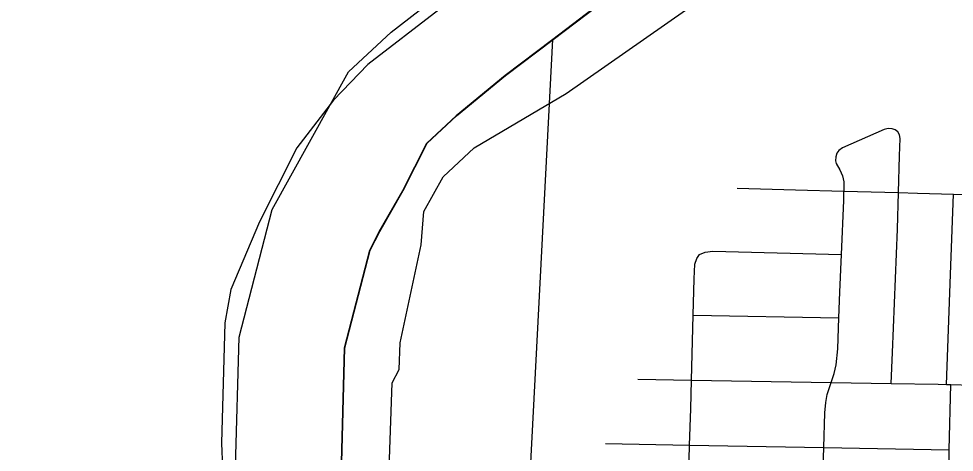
# Model space of a CAD drawing. Extents: x -132.8 to -73.3, y -60 to -26.
# Drawn here: x -126.327 to -125.444, y -48.973 to -48.564 of the extents above; entities that cross this region are included whole.
import ezdxf

# ---------------------------------------------------------------- set-up
doc = ezdxf.new("R2010")
doc.units = 0
for name, color, linetype in [('tdCoCityStreetMinor', 7, 'Continuous'), ('tdCoClipBndry', 7, 'Continuous'), ('tdCoCoBndry', 7, 'Continuous'), ('tdCoCorpBndry', 7, 'Continuous'), ('tdCoHydroRiver', 7, 'Continuous'), ('tdCoSectLine', 7, 'Continuous'), ('tdCoStBndry', 7, 'Continuous'), ('tdCoTwpBndryShd', 7, 'Continuous')]:
    doc.layers.add(name, color=color, linetype=linetype)

msp = doc.modelspace()

# ---------------------------------------------------------------- linework, layer by layer
at = {"layer": 'tdCoCityStreetMinor'}
for p, q in [((-125.54836, -48.7267), (-125.49658, -48.72812)), ((-125.44476, -48.72957), (-125.4203, -48.73026)), ((-125.69192, -48.90528), (-125.69032, -48.84402)), ((-125.69032, -48.84402), (-125.55296, -48.84651)), ((-125.74244, -48.90444), (-125.69192, -48.90528)), ((-125.69192, -48.90528), (-125.56023, -48.90746)), ((-125.56023, -48.90746), (-125.50357, -48.90839)), ((-125.45134, -48.90932), (-125.44719, -48.90942)), ((-125.44884, -48.97106), (-125.44719, -48.90942)), ((-125.77302, -48.96511), (-125.69373, -48.96656)), ((-125.69572, -49.02894), (-125.69373, -48.96656)), ((-125.69373, -48.96656), (-125.56723, -48.96888)), ((-125.56723, -48.96888), (-125.44884, -48.97106))]:
    msp.add_line(p, q, dxfattribs=at)
for points in [[(-125.49658, -48.72812), (-125.49559, -48.69335), (-125.4952, -48.67709), (-125.49561, -48.67377), (-125.49738, -48.67084), (-125.49996, -48.66894), (-125.50281, -48.66792), (-125.50628, -48.66772), (-125.51014, -48.66844), (-125.54957, -48.68601), (-125.55305, -48.68849), (-125.55471, -48.69098), (-125.55595, -48.69429), (-125.55612, -48.69802), (-125.55554, -48.70067), (-125.55206, -48.70666), (-125.54935, -48.71233), (-125.54836, -48.71801), (-125.54836, -48.7267)], [(-125.64898, -48.72393), (-125.5937, -48.72545), (-125.54836, -48.7267)], [(-125.55054, -48.78667), (-125.54836, -48.73552), (-125.54836, -48.7267)], [(-125.50357, -48.90839), (-125.50225, -48.87929), (-125.49756, -48.76264), (-125.49658, -48.72812)], [(-125.49658, -48.72812), (-125.47882, -48.72861), (-125.44476, -48.72957)], [(-125.45134, -48.90932), (-125.44775, -48.80555), (-125.44476, -48.72957)], [(-125.69032, -48.84402), (-125.68942, -48.80974), (-125.68868, -48.79569), (-125.68696, -48.79026), (-125.68425, -48.78656), (-125.67907, -48.78434), (-125.67191, -48.78336), (-125.55054, -48.78667)], [(-125.55296, -48.84651), (-125.55206, -48.82232), (-125.55054, -48.78667)], [(-125.56023, -48.90746), (-125.55749, -48.89902), (-125.55552, -48.89063), (-125.55404, -48.87559), (-125.55296, -48.84651)], [(-125.69373, -48.96656), (-125.69263, -48.93231), (-125.69192, -48.90528)], [(-125.56723, -48.96888), (-125.56612, -48.93601), (-125.56538, -48.92639), (-125.5639, -48.91874), (-125.56023, -48.90746)], [(-125.50357, -48.90839), (-125.45934, -48.90913), (-125.45134, -48.90932)], [(-125.44719, -48.90942), (-125.42738, -48.90989), (-125.41791, -48.91011), (-125.40875, -48.91024), (-125.4026, -48.91035)], [(-125.56927, -49.03127), (-125.56883, -49.0164), (-125.56723, -48.96888)], [(-125.45191, -49.0331), (-125.45096, -49.01961), (-125.44997, -49.01295), (-125.44899, -48.97652), (-125.44884, -48.97106)]]:
    msp.add_lwpolyline(points, dxfattribs=at)
at = {"layer": 'tdCoClipBndry'}
msp.add_lwpolyline([(-125.69902, -51.51841), (-125.65167, -51.36391), (-125.64446, -51.26132), (-125.63731, -50.96703), (-125.67194, -50.79365), (-125.74076, -50.527), (-126.00384, -49.7931), (-126.10297, -49.42355), (-126.13565, -49.20063), (-126.13304, -49.07672), (-126.12221, -48.98728), (-126.11874, -48.86464), (-126.08764, -48.74423), (-126.01557, -48.61416), (-125.97521, -48.57662), (-125.8237, -48.45885), (-125.97989, -48.31375), (-126.03269, -48.27135), (-126.13868, -48.15841), (-126.36412, -47.95246), (-126.472, -47.83273), (-126.50766, -47.77936), (-126.51659, -47.74549), (-126.51602, -47.59168)], dxfattribs=at)
at = {"layer": 'tdCoCoBndry'}
for p, q in [((-125.82252, -48.58349), (-125.75339, -48.53061)), ((-125.86737, -48.61762), (-125.82252, -48.58349)), ((-125.91348, -48.65555), (-125.86737, -48.61762)), ((-125.94127, -48.68146), (-125.91348, -48.65555)), ((-125.96399, -48.72633), (-125.94127, -48.68146)), ((-125.98609, -48.76487), (-125.96399, -48.72633)), ((-125.99493, -48.78257), (-125.98609, -48.76487)), ((-126.01891, -48.87482), (-125.99493, -48.78257)), ((-126.02202, -48.99487), (-126.01891, -48.87482))]:
    msp.add_line(p, q, dxfattribs=at)
for points in [[(-125.75377, -48.53061), (-125.8229, -48.58349), (-125.86775, -48.61762), (-125.91385, -48.65555), (-125.94164, -48.68146), (-125.96437, -48.72633), (-125.98647, -48.76487), (-125.99531, -48.78257), (-126.01929, -48.87482), (-126.0224, -48.99487), (-126.02807, -49.04541), (-126.03311, -49.07953), (-126.03623, -49.19022), (-126.02647, -49.24691), (-126.01485, -49.31439), (-126.01153, -49.36952), (-126.00474, -49.40497), (-125.98116, -49.49398), (-125.96407, -49.56158), (-125.93624, -49.6595)], [(-125.93586, -49.6595), (-125.96369, -49.56158), (-125.98078, -49.49398), (-126.00436, -49.40497), (-126.01115, -49.36952), (-126.01447, -49.31439), (-126.02609, -49.24691), (-126.03585, -49.19022), (-126.03273, -49.07953), (-126.02769, -49.04541), (-126.02202, -48.99487), (-126.01891, -48.87482), (-125.99493, -48.78257), (-125.98609, -48.76487), (-125.96399, -48.72633), (-125.94127, -48.68146), (-125.91348, -48.65555), (-125.86737, -48.61762), (-125.82252, -48.58349), (-125.75339, -48.53061)]]:
    msp.add_lwpolyline(points, dxfattribs=at)
at = {"layer": 'tdCoCorpBndry'}
msp.add_lwpolyline([(-125.93586, -49.6595), (-125.96369, -49.56158), (-125.98078, -49.49398), (-126.00436, -49.40497), (-126.01115, -49.36952), (-126.01447, -49.31439), (-126.02609, -49.24691), (-126.03585, -49.19022), (-126.03273, -49.07953), (-126.02769, -49.04541), (-126.02202, -48.99487), (-126.01891, -48.87482), (-125.99493, -48.78257), (-125.98609, -48.76487), (-125.96399, -48.72633), (-125.94127, -48.68146), (-125.91348, -48.65555), (-125.86737, -48.61762), (-125.82252, -48.58349), (-125.75339, -48.53061), (-125.71262, -48.49942), (-125.66271, -48.4716), (-125.5661, -48.42199), (-125.20423, -48.32744)], dxfattribs=at)
at = {"layer": 'tdCoHydroRiver'}
for points in [[(-125.86331, -48.50378), (-125.99726, -48.60724), (-126.02979, -48.64102), (-126.06421, -48.6858), (-126.09934, -48.75579), (-126.12642, -48.8197), (-126.13205, -48.8511), (-126.13528, -48.9646), (-126.13161, -49.0578), (-126.12805, -49.09892), (-126.12808, -49.21094), (-126.12294, -49.25212), (-126.11887, -49.33112), (-126.10674, -49.40404), (-126.10214, -49.40891), (-126.10237, -49.41679), (-126.0911, -49.46444), (-126.07334, -49.50598), (-126.05462, -49.56963), (-126.05156, -49.57286), (-126.05021, -49.58079), (-126.04876, -49.58557)], [(-125.90217, -49.59291), (-125.92255, -49.53237), (-125.94406, -49.45602), (-125.94812, -49.43224), (-125.9319, -49.41693), (-125.93312, -49.40427), (-125.96457, -49.40022), (-125.96885, -49.38432), (-125.97725, -49.29099), (-125.98496, -49.22923), (-125.99361, -49.20058), (-125.99826, -49.1973), (-125.99587, -49.16897), (-125.9925, -49.16117), (-125.98195, -49.12361), (-125.97424, -48.90767), (-125.96757, -48.89524), (-125.96685, -48.87002), (-125.94686, -48.7775), (-125.94438, -48.74602), (-125.92609, -48.7134), (-125.8969, -48.68584), (-125.8102, -48.63467), (-125.69747, -48.55585)]]:
    msp.add_lwpolyline(points, dxfattribs=at)
at = {"layer": 'tdCoSectLine'}
for points in [[(-125.81414, -48.33518), (-125.66309, -48.4716), (-125.71299, -48.49942), (-125.75377, -48.53061), (-125.8229, -48.58349)], [(-125.8229, -48.58349), (-125.86775, -48.61762), (-125.91385, -48.65555), (-125.94164, -48.68146), (-125.96437, -48.72633), (-125.98647, -48.76487), (-125.99531, -48.78257), (-126.01929, -48.87482), (-126.0224, -48.99487), (-126.02807, -49.04541), (-126.03311, -49.07953), (-126.03623, -49.19022)], [(-125.85408, -49.18921), (-125.8229, -48.58349)]]:
    msp.add_lwpolyline(points, dxfattribs=at)
at = {"layer": 'tdCoStBndry'}
msp.add_lwpolyline([(-125.75377, -48.53061), (-125.8229, -48.58349), (-125.86775, -48.61762), (-125.91385, -48.65555), (-125.94164, -48.68146), (-125.96437, -48.72633), (-125.98647, -48.76487), (-125.99531, -48.78257), (-126.01929, -48.87482), (-126.0224, -48.99487), (-126.02807, -49.04541), (-126.03311, -49.07953), (-126.03623, -49.19022), (-126.02647, -49.24691), (-126.01485, -49.31439), (-126.01153, -49.36952), (-126.00474, -49.40497), (-125.98116, -49.49398), (-125.96407, -49.56158), (-125.93624, -49.6595)], dxfattribs=at)
at = {"layer": 'tdCoTwpBndryShd'}
msp.add_lwpolyline([(-125.93624, -49.6595), (-125.96407, -49.56158), (-125.98116, -49.49398), (-126.00474, -49.40497), (-126.01153, -49.36952), (-126.01485, -49.31439), (-126.02647, -49.24691), (-126.03623, -49.19022), (-126.03311, -49.07953), (-126.02807, -49.04541), (-126.0224, -48.99487), (-126.01929, -48.87482), (-125.99531, -48.78257), (-125.98647, -48.76487), (-125.96437, -48.72633), (-125.94164, -48.68146), (-125.91385, -48.65555), (-125.86775, -48.61762), (-125.8229, -48.58349), (-125.75377, -48.53061)], dxfattribs=at)

doc.saveas('drawing.dxf')
